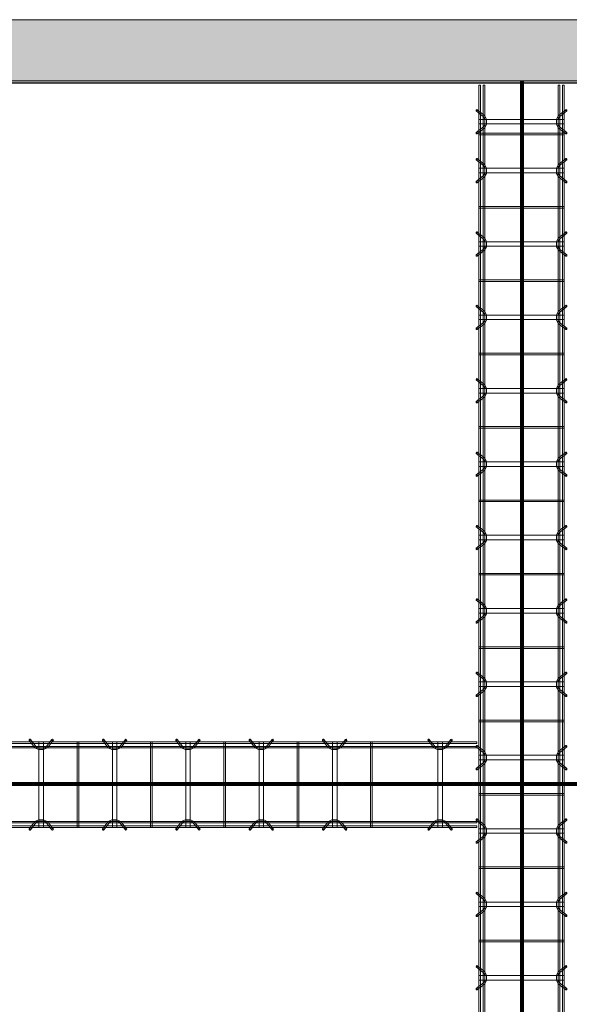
# Model space of a CAD drawing. Header units: inches. Extents: x -4136 to 1945, y -6639 to 12387.
# Tile 432 of 656: x -3732 to -3643, y 11926 to 12087. Entities that reach past the tile are written whole.
import ezdxf

# ---------------------------------------------------------------- set-up
doc = ezdxf.new("R2010")
doc.units = ezdxf.units.IN
doc.header["$MEASUREMENT"] = 0
for name, color, linetype, lineweight in [('A-FLOR', 7, 'Continuous', 9), ('A-GENM', 7, 'Continuous', 9), ('A-WALL-PATT', 7, 'Continuous', 18), ('S-BEAM', 7, 'Continuous', 9), ('S-FNDN', 7, 'Continuous', 9)]:
    doc.layers.add(name, color=color, linetype=linetype, lineweight=lineweight)

# ---------------------------------------------------------------- blocks, each defined once
blk = doc.blocks.new('Dowel bar assembly - Dowel bar assembly-673167-SLAB ON GROUND JOINTS')
at = {"layer": 'S-BEAM', "color": 253, "true_color": 0xaaaaaa}
for p, q in [((161.25, 1.98), (0, 1.98)), ((0, 1.72), (161.25, 1.72)), ((88.02, 2.23), (88.97, 1.03)), ((89.18, 1.19), (88.23, 2.39)), ((89.63, 1.99), (89.63, -12.01)), ((90.38, 1.99), (89.63, 1.99)), ((89.63, 1.99), (90.38, 1.99)), ((90.38, -12.01), (90.38, 1.99)), ((91.76, 2.39), (90.81, 1.19)), ((91.01, 1.03), (91.96, 2.23)), ((95.87, 1.99), (95.87, -12.01)), ((96.13, 1.99), (95.87, 1.99)), ((95.87, 1.99), (96.13, 1.99)), ((96.13, -12.01), (96.13, 1.99)), ((100.02, 2.23), (100.97, 1.03)), ((101.18, 1.19), (100.23, 2.39)), ((101.63, 1.99), (101.63, -12.01)), ((102.38, 1.99), (101.63, 1.99)), ((101.63, 1.99), (102.38, 1.99)), ((102.38, -12.01), (102.38, 1.99)), ((103.76, 2.39), (102.81, 1.19)), ((103.01, 1.03), (103.96, 2.23)), ((107.87, 1.99), (107.87, -12.01)), ((108.13, 1.99), (107.87, 1.99)), ((107.87, 1.99), (108.13, 1.99)), ((108.13, -12.01), (108.13, 1.99)), ((112.02, 2.23), (112.97, 1.03)), ((113.18, 1.19), (112.23, 2.39)), ((113.63, 1.99), (113.63, -12.01)), ((114.38, 1.99), (113.63, 1.99)), ((113.63, 1.99), (114.38, 1.99)), ((114.38, -12.01), (114.38, 1.99)), ((115.76, 2.39), (114.81, 1.19)), ((115.01, 1.03), (115.96, 2.23)), ((119.87, 1.99), (119.87, -12.01)), ((120.13, 1.99), (119.87, 1.99)), ((119.87, 1.99), (120.13, 1.99)), ((120.13, -12.01), (120.13, 1.99)), ((124.02, 2.23), (124.97, 1.03)), ((125.18, 1.19), (124.23, 2.39)), ((125.63, 1.99), (125.63, -12.01)), ((126.38, 1.99), (125.63, 1.99)), ((125.63, 1.99), (126.38, 1.99)), ((126.38, -12.01), (126.38, 1.99)), ((127.76, 2.39), (126.81, 1.19)), ((127.01, 1.03), (127.96, 2.23)), ((131.87, 1.99), (131.87, -12.01)), ((132.13, 1.99), (131.87, 1.99)), ((131.87, 1.99), (132.13, 1.99)), ((132.13, -12.01), (132.13, 1.99)), ((136.02, 2.23), (136.97, 1.03)), ((137.18, 1.19), (136.23, 2.39)), ((137.63, 1.99), (137.63, -12.01)), ((138.38, 1.99), (137.63, 1.99)), ((137.63, 1.99), (138.38, 1.99)), ((138.38, -12.01), (138.38, 1.99)), ((139.76, 2.39), (138.81, 1.19)), ((139.01, 1.03), (139.96, 2.23)), ((143.87, 1.99), (143.87, -12.01)), ((144.13, 1.99), (143.87, 1.99)), ((143.87, 1.99), (144.13, 1.99)), ((144.13, -12.01), (144.13, 1.99)), ((153.27, 2.23), (154.22, 1.03)), ((154.43, 1.19), (153.48, 2.39)), ((154.88, 1.99), (154.88, -12.01)), ((155.63, 1.99), (154.88, 1.99)), ((154.88, 1.99), (155.63, 1.99)), ((155.63, -12.01), (155.63, 1.99)), ((157.01, 2.39), (156.06, 1.19)), ((156.26, 1.03), (157.21, 2.23)), ((161.25, 1.98), (161.25, 1.72)), ((161.25, 1.72), (161.25, 1.98)), ((161.25, 1.25), (0, 1.25)), ((0, 0.99), (161.25, 0.99)), ((161.25, 0.99), (161.25, 1.25)), ((161.25, 1.25), (161.25, 0.99)), ((161.25, -11.01), (0, -11.01)), ((88.97, -11.05), (88.02, -12.25)), ((88.23, -12.41), (89.18, -11.21)), ((90.81, -11.21), (91.76, -12.41)), ((91.96, -12.25), (91.01, -11.05)), ((100.97, -11.05), (100.02, -12.25)), ((100.23, -12.41), (101.18, -11.21)), ((102.81, -11.21), (103.76, -12.41)), ((103.96, -12.25), (103.01, -11.05)), ((112.97, -11.05), (112.02, -12.25)), ((112.23, -12.41), (113.18, -11.21)), ((114.81, -11.21), (115.76, -12.41)), ((115.96, -12.25), (115.01, -11.05)), ((124.97, -11.05), (124.02, -12.25)), ((124.23, -12.41), (125.18, -11.21)), ((126.81, -11.21), (127.76, -12.41)), ((127.96, -12.25), (127.01, -11.05)), ((136.97, -11.05), (136.02, -12.25)), ((136.23, -12.41), (137.18, -11.21)), ((138.81, -11.21), (139.76, -12.41)), ((139.96, -12.25), (139.01, -11.05)), ((154.22, -11.05), (153.27, -12.25)), ((153.48, -12.41), (154.43, -11.21)), ((156.06, -11.21), (157.01, -12.41)), ((157.21, -12.25), (156.26, -11.05)), ((161.25, -11.27), (161.25, -11.01)), ((161.25, -11.01), (161.25, -11.27)), ((0, -11.27), (161.25, -11.27)), ((161.25, -11.74), (0, -11.74)), ((0, -12), (161.25, -12)), ((90.38, -12.01), (89.63, -12.01)), ((89.63, -12.01), (90.38, -12.01)), ((96.13, -12.01), (95.87, -12.01)), ((95.87, -12.01), (96.13, -12.01)), ((102.38, -12.01), (101.63, -12.01)), ((101.63, -12.01), (102.38, -12.01)), ((108.13, -12.01), (107.87, -12.01)), ((107.87, -12.01), (108.13, -12.01)), ((114.38, -12.01), (113.63, -12.01)), ((113.63, -12.01), (114.38, -12.01)), ((120.13, -12.01), (119.87, -12.01)), ((119.87, -12.01), (120.13, -12.01)), ((126.38, -12.01), (125.63, -12.01)), ((125.63, -12.01), (126.38, -12.01)), ((132.13, -12.01), (131.87, -12.01)), ((131.87, -12.01), (132.13, -12.01)), ((138.38, -12.01), (137.63, -12.01)), ((137.63, -12.01), (138.38, -12.01)), ((144.13, -12.01), (143.87, -12.01)), ((143.87, -12.01), (144.13, -12.01)), ((155.63, -12.01), (154.88, -12.01)), ((154.88, -12.01), (155.63, -12.01)), ((161.25, -12), (161.25, -11.74)), ((161.25, -11.74), (161.25, -12))]:
    blk.add_line(p, q, dxfattribs=at)
at = {"layer": 'S-BEAM', "color": 253, "true_color": 0xaaaaaa, "flags": 128}
for points in [[(88.97, 1.03), (89.53, 0.73), (90.39, 0.72), (90.97, 0.99), (91.01, 1.03)], [(89.18, 1.19), (89.62, 0.97), (90.38, 0.98), (90.81, 1.19)], [(100.97, 1.03), (101.53, 0.73), (102.39, 0.72), (102.97, 0.99), (103.01, 1.03)], [(101.18, 1.19), (101.62, 0.97), (102.38, 0.98), (102.81, 1.19)], [(112.97, 1.03), (113.53, 0.73), (114.39, 0.72), (114.97, 0.99), (115.01, 1.03)], [(113.18, 1.19), (113.62, 0.97), (114.38, 0.98), (114.81, 1.19)], [(124.97, 1.03), (125.53, 0.73), (126.39, 0.72), (126.97, 0.99), (127.01, 1.03)], [(125.18, 1.19), (125.62, 0.97), (126.38, 0.98), (126.81, 1.19)], [(136.97, 1.03), (137.53, 0.73), (138.39, 0.72), (138.97, 0.99), (139.01, 1.03)], [(137.18, 1.19), (137.62, 0.97), (138.38, 0.98), (138.81, 1.19)], [(154.22, 1.03), (154.78, 0.73), (155.64, 0.72), (156.22, 0.99), (156.26, 1.03)], [(154.43, 1.19), (154.87, 0.97), (155.63, 0.98), (156.06, 1.19)], [(88.97, -11.05), (89.53, -10.75), (90.39, -10.74), (90.97, -11.01), (91.01, -11.05)], [(89.18, -11.21), (89.62, -10.99), (90.38, -11), (90.81, -11.21)], [(100.97, -11.05), (101.53, -10.75), (102.39, -10.74), (102.97, -11.01), (103.01, -11.05)], [(101.18, -11.21), (101.62, -10.99), (102.38, -11), (102.81, -11.21)], [(112.97, -11.05), (113.53, -10.75), (114.39, -10.74), (114.97, -11.01), (115.01, -11.05)], [(113.18, -11.21), (113.62, -10.99), (114.38, -11), (114.81, -11.21)], [(124.97, -11.05), (125.53, -10.75), (126.39, -10.74), (126.97, -11.01), (127.01, -11.05)], [(125.18, -11.21), (125.62, -10.99), (126.38, -11), (126.81, -11.21)], [(136.97, -11.05), (137.53, -10.75), (138.39, -10.74), (138.97, -11.01), (139.01, -11.05)], [(137.18, -11.21), (137.62, -10.99), (138.38, -11), (138.81, -11.21)], [(154.22, -11.05), (154.78, -10.75), (155.64, -10.74), (156.22, -11.01), (156.26, -11.05)], [(154.43, -11.21), (154.87, -10.99), (155.63, -11), (156.06, -11.21)]]:
    blk.add_lwpolyline(points, dxfattribs=at)
at = {"layer": 'S-BEAM', "color": 253, "true_color": 0xaaaaaa}
for centre, major_axis, start_param, end_param in [((88.12, 2.31), (0.101, 0.08), 5.709265, 8.850858), ((88.12, 2.31), (0.101, 0.08), 2.567673, 5.709265), ((91.86, 2.31), (-0.101, 0.08), 3.715513, 6.857105), ((91.86, 2.31), (-0.101, 0.08), 0.57392, 3.715513), ((100.12, 2.31), (0.101, 0.08), 5.709265, 8.850858), ((100.12, 2.31), (0.101, 0.08), 2.567673, 5.709265), ((103.86, 2.31), (-0.101, 0.08), 3.715513, 6.857105), ((103.86, 2.31), (-0.101, 0.08), 0.57392, 3.715513), ((112.12, 2.31), (0.101, 0.08), 5.709265, 8.850858), ((112.12, 2.31), (0.101, 0.08), 2.567673, 5.709265), ((115.86, 2.31), (-0.101, 0.08), 3.715513, 6.857105), ((115.86, 2.31), (-0.101, 0.08), 0.57392, 3.715513), ((124.12, 2.31), (0.101, 0.08), 5.709265, 8.850858), ((124.12, 2.31), (0.101, 0.08), 2.567673, 5.709265), ((127.86, 2.31), (-0.101, 0.08), 3.715513, 6.857105), ((127.86, 2.31), (-0.101, 0.08), 0.57392, 3.715513), ((136.12, 2.31), (0.101, 0.08), 5.709265, 8.850858), ((136.12, 2.31), (0.101, 0.08), 2.567673, 5.709265), ((139.86, 2.31), (-0.101, 0.08), 3.715513, 6.857105), ((139.86, 2.31), (-0.101, 0.08), 0.57392, 3.715513), ((153.37, 2.31), (0.101, 0.08), 5.709265, 8.850858), ((153.37, 2.31), (0.101, 0.08), 2.567673, 5.709265), ((157.11, 2.31), (-0.101, 0.08), 3.715513, 6.857105), ((157.11, 2.31), (-0.101, 0.08), 0.57392, 3.715513), ((88.12, -12.33), (-0.101, 0.08), 3.715513, 6.857105), ((88.12, -12.33), (-0.101, 0.08), 0.57392, 3.715513), ((91.86, -12.33), (0.101, 0.08), 5.709265, 8.850858), ((91.86, -12.33), (0.101, 0.08), 2.567673, 5.709265), ((100.12, -12.33), (-0.101, 0.08), 3.715513, 6.857105), ((100.12, -12.33), (-0.101, 0.08), 0.57392, 3.715513), ((103.86, -12.33), (0.101, 0.08), 5.709265, 8.850858), ((103.86, -12.33), (0.101, 0.08), 2.567673, 5.709265), ((112.12, -12.33), (-0.101, 0.08), 3.715513, 6.857105), ((112.12, -12.33), (-0.101, 0.08), 0.57392, 3.715513), ((115.86, -12.33), (0.101, 0.08), 5.709265, 8.850858), ((115.86, -12.33), (0.101, 0.08), 2.567673, 5.709265), ((124.12, -12.33), (-0.101, 0.08), 3.715513, 6.857105), ((124.12, -12.33), (-0.101, 0.08), 0.57392, 3.715513), ((127.86, -12.33), (0.101, 0.08), 5.709265, 8.850858), ((127.86, -12.33), (0.101, 0.08), 2.567673, 5.709265), ((136.12, -12.33), (-0.101, 0.08), 3.715513, 6.857105), ((136.12, -12.33), (-0.101, 0.08), 0.57392, 3.715513), ((139.86, -12.33), (0.101, 0.08), 5.709265, 8.850858), ((139.86, -12.33), (0.101, 0.08), 2.567673, 5.709265), ((153.37, -12.33), (-0.101, 0.08), 3.715513, 6.857105), ((153.37, -12.33), (-0.101, 0.08), 0.57392, 3.715513), ((157.11, -12.33), (0.101, 0.08), 5.709265, 8.850858), ((157.11, -12.33), (0.101, 0.08), 2.567673, 5.709265)]:
    blk.add_ellipse(centre, major_axis=major_axis, ratio=0.816528, start_param=start_param, end_param=end_param, dxfattribs=at)
blk = doc.blocks.new('Dowel bar assembly - Dowel bar assembly-676614-SLAB ON GROUND JOINTS')
at = {"layer": 'S-BEAM', "color": 253, "true_color": 0xaaaaaa}
for p, q in [((296, 1.98), (0, 1.98)), ((0, 1.72), (296, 1.72)), ((148.02, 2.23), (148.97, 1.03)), ((149.18, 1.19), (148.23, 2.39)), ((149.63, 1.99), (149.63, -12.01)), ((150.38, 1.99), (149.63, 1.99)), ((149.63, 1.99), (150.38, 1.99)), ((150.38, -12.01), (150.38, 1.99)), ((151.76, 2.39), (150.81, 1.19)), ((151.01, 1.03), (151.96, 2.23)), ((155.87, 1.99), (155.87, -12.01)), ((156.13, 1.99), (155.87, 1.99)), ((155.87, 1.99), (156.13, 1.99)), ((156.13, -12.01), (156.13, 1.99)), ((160.02, 2.23), (160.97, 1.03)), ((161.18, 1.19), (160.23, 2.39)), ((161.63, 1.99), (161.63, -12.01)), ((162.38, 1.99), (161.63, 1.99)), ((161.63, 1.99), (162.38, 1.99)), ((162.38, -12.01), (162.38, 1.99)), ((163.76, 2.39), (162.81, 1.19)), ((163.01, 1.03), (163.96, 2.23)), ((167.87, 1.99), (167.87, -12.01)), ((168.13, 1.99), (167.87, 1.99)), ((167.87, 1.99), (168.13, 1.99)), ((168.13, -12.01), (168.13, 1.99)), ((172.02, 2.23), (172.97, 1.03)), ((173.18, 1.19), (172.23, 2.39)), ((173.63, 1.99), (173.63, -12.01)), ((174.38, 1.99), (173.63, 1.99)), ((173.63, 1.99), (174.38, 1.99)), ((174.38, -12.01), (174.38, 1.99)), ((175.76, 2.39), (174.81, 1.19)), ((175.01, 1.03), (175.96, 2.23)), ((179.87, 1.99), (179.87, -12.01)), ((180.13, 1.99), (179.87, 1.99)), ((179.87, 1.99), (180.13, 1.99)), ((180.13, -12.01), (180.13, 1.99)), ((184.02, 2.23), (184.97, 1.03)), ((185.18, 1.19), (184.23, 2.39)), ((185.63, 1.99), (185.63, -12.01)), ((186.38, 1.99), (185.63, 1.99)), ((185.63, 1.99), (186.38, 1.99)), ((186.38, -12.01), (186.38, 1.99)), ((187.76, 2.39), (186.81, 1.19)), ((187.01, 1.03), (187.96, 2.23)), ((191.87, 1.99), (191.87, -12.01)), ((192.13, 1.99), (191.87, 1.99)), ((191.87, 1.99), (192.13, 1.99)), ((192.13, -12.01), (192.13, 1.99)), ((196.02, 2.23), (196.97, 1.03)), ((197.18, 1.19), (196.23, 2.39)), ((197.63, 1.99), (197.63, -12.01)), ((198.38, 1.99), (197.63, 1.99)), ((197.63, 1.99), (198.38, 1.99)), ((198.38, -12.01), (198.38, 1.99)), ((199.76, 2.39), (198.81, 1.19)), ((199.01, 1.03), (199.96, 2.23)), ((203.87, 1.99), (203.87, -12.01)), ((204.13, 1.99), (203.87, 1.99)), ((203.87, 1.99), (204.13, 1.99)), ((204.13, -12.01), (204.13, 1.99)), ((208.02, 2.23), (208.97, 1.03)), ((209.18, 1.19), (208.23, 2.39)), ((209.63, 1.99), (209.63, -12.01)), ((210.38, 1.99), (209.63, 1.99)), ((209.63, 1.99), (210.38, 1.99)), ((210.38, -12.01), (210.38, 1.99)), ((211.76, 2.39), (210.81, 1.19)), ((211.01, 1.03), (211.96, 2.23)), ((215.87, 1.99), (215.87, -12.01)), ((216.13, 1.99), (215.87, 1.99)), ((215.87, 1.99), (216.13, 1.99)), ((216.13, -12.01), (216.13, 1.99)), ((220.02, 2.23), (220.97, 1.03)), ((221.18, 1.19), (220.23, 2.39)), ((221.63, 1.99), (221.63, -12.01)), ((222.38, 1.99), (221.63, 1.99)), ((221.63, 1.99), (222.38, 1.99)), ((222.38, -12.01), (222.38, 1.99)), ((223.76, 2.39), (222.81, 1.19)), ((223.01, 1.03), (223.96, 2.23)), ((227.87, 1.99), (227.87, -12.01)), ((228.13, 1.99), (227.87, 1.99)), ((227.87, 1.99), (228.13, 1.99)), ((228.13, -12.01), (228.13, 1.99)), ((232.02, 2.23), (232.97, 1.03)), ((233.18, 1.19), (232.23, 2.39)), ((233.63, 1.99), (233.63, -12.01)), ((234.38, 1.99), (233.63, 1.99)), ((233.63, 1.99), (234.38, 1.99)), ((234.38, -12.01), (234.38, 1.99)), ((235.76, 2.39), (234.81, 1.19)), ((235.01, 1.03), (235.96, 2.23)), ((239.87, 1.99), (239.87, -12.01)), ((240.13, 1.99), (239.87, 1.99)), ((239.87, 1.99), (240.13, 1.99)), ((240.13, -12.01), (240.13, 1.99)), ((244.02, 2.23), (244.97, 1.03)), ((245.18, 1.19), (244.23, 2.39)), ((245.63, 1.99), (245.63, -12.01)), ((246.38, 1.99), (245.63, 1.99)), ((245.63, 1.99), (246.38, 1.99)), ((246.38, -12.01), (246.38, 1.99)), ((247.76, 2.39), (246.81, 1.19)), ((247.01, 1.03), (247.96, 2.23)), ((251.87, 1.99), (251.87, -12.01)), ((252.13, 1.99), (251.87, 1.99)), ((251.87, 1.99), (252.13, 1.99)), ((252.13, -12.01), (252.13, 1.99)), ((256.02, 2.23), (256.97, 1.03)), ((257.18, 1.19), (256.23, 2.39)), ((257.63, 1.99), (257.63, -12.01)), ((258.38, 1.99), (257.63, 1.99)), ((257.63, 1.99), (258.38, 1.99)), ((258.38, -12.01), (258.38, 1.99)), ((259.76, 2.39), (258.81, 1.19)), ((259.01, 1.03), (259.96, 2.23)), ((263.87, 1.99), (263.87, -12.01)), ((264.13, 1.99), (263.87, 1.99)), ((263.87, 1.99), (264.13, 1.99)), ((264.13, -12.01), (264.13, 1.99)), ((268.02, 2.23), (268.97, 1.03)), ((269.18, 1.19), (268.23, 2.39)), ((269.63, 1.99), (269.63, -12.01)), ((270.38, 1.99), (269.63, 1.99)), ((269.63, 1.99), (270.38, 1.99)), ((270.38, -12.01), (270.38, 1.99)), ((271.76, 2.39), (270.81, 1.19)), ((271.01, 1.03), (271.96, 2.23)), ((275.87, 1.99), (275.87, -12.01)), ((276.13, 1.99), (275.87, 1.99)), ((275.87, 1.99), (276.13, 1.99)), ((276.13, -12.01), (276.13, 1.99)), ((280.02, 2.23), (280.97, 1.03)), ((281.18, 1.19), (280.23, 2.39)), ((281.63, 1.99), (281.63, -12.01)), ((282.38, 1.99), (281.63, 1.99)), ((281.63, 1.99), (282.38, 1.99)), ((282.38, -12.01), (282.38, 1.99)), ((283.76, 2.39), (282.81, 1.19)), ((283.01, 1.03), (283.96, 2.23)), ((287.87, 1.99), (287.87, -12.01)), ((288.13, 1.99), (287.87, 1.99)), ((287.87, 1.99), (288.13, 1.99)), ((288.02, 2.23), (288.97, 1.03)), ((288.13, -12.01), (288.13, 1.99)), ((289.18, 1.19), (288.23, 2.39)), ((289.63, 1.99), (289.63, -12.01)), ((290.38, 1.99), (289.63, 1.99)), ((289.63, 1.99), (290.38, 1.99)), ((290.38, -12.01), (290.38, 1.99)), ((291.76, 2.39), (290.81, 1.19)), ((291.01, 1.03), (291.96, 2.23)), ((296, 1.98), (296, 1.72)), ((296, 1.72), (296, 1.98)), ((296, 1.25), (0, 1.25)), ((0, 0.99), (296, 0.99)), ((296, 0.99), (296, 1.25)), ((296, 1.25), (296, 0.99)), ((296, -11.01), (0, -11.01)), ((148.97, -11.05), (148.02, -12.25)), ((148.23, -12.41), (149.18, -11.21)), ((150.81, -11.21), (151.76, -12.41)), ((151.96, -12.25), (151.01, -11.05)), ((160.97, -11.05), (160.02, -12.25)), ((160.23, -12.41), (161.18, -11.21)), ((162.81, -11.21), (163.76, -12.41)), ((163.96, -12.25), (163.01, -11.05)), ((172.97, -11.05), (172.02, -12.25)), ((172.23, -12.41), (173.18, -11.21)), ((174.81, -11.21), (175.76, -12.41)), ((175.96, -12.25), (175.01, -11.05)), ((184.97, -11.05), (184.02, -12.25)), ((184.23, -12.41), (185.18, -11.21)), ((186.81, -11.21), (187.76, -12.41)), ((187.96, -12.25), (187.01, -11.05)), ((196.97, -11.05), (196.02, -12.25)), ((196.23, -12.41), (197.18, -11.21)), ((198.81, -11.21), (199.76, -12.41)), ((199.96, -12.25), (199.01, -11.05)), ((208.97, -11.05), (208.02, -12.25)), ((208.23, -12.41), (209.18, -11.21)), ((210.81, -11.21), (211.76, -12.41)), ((211.96, -12.25), (211.01, -11.05)), ((220.97, -11.05), (220.02, -12.25)), ((220.23, -12.41), (221.18, -11.21)), ((222.81, -11.21), (223.76, -12.41)), ((223.96, -12.25), (223.01, -11.05)), ((232.97, -11.05), (232.02, -12.25)), ((232.23, -12.41), (233.18, -11.21)), ((234.81, -11.21), (235.76, -12.41)), ((235.96, -12.25), (235.01, -11.05)), ((244.97, -11.05), (244.02, -12.25)), ((244.23, -12.41), (245.18, -11.21)), ((246.81, -11.21), (247.76, -12.41)), ((247.96, -12.25), (247.01, -11.05)), ((256.97, -11.05), (256.02, -12.25)), ((256.23, -12.41), (257.18, -11.21)), ((258.81, -11.21), (259.76, -12.41)), ((259.96, -12.25), (259.01, -11.05)), ((268.97, -11.05), (268.02, -12.25)), ((268.23, -12.41), (269.18, -11.21)), ((270.81, -11.21), (271.76, -12.41)), ((271.96, -12.25), (271.01, -11.05)), ((280.97, -11.05), (280.02, -12.25)), ((280.23, -12.41), (281.18, -11.21)), ((282.81, -11.21), (283.76, -12.41)), ((283.96, -12.25), (283.01, -11.05)), ((288.97, -11.05), (288.02, -12.25)), ((288.23, -12.41), (289.18, -11.21)), ((290.81, -11.21), (291.76, -12.41)), ((291.96, -12.25), (291.01, -11.05)), ((296, -11.27), (296, -11.01)), ((296, -11.01), (296, -11.27)), ((0, -11.27), (296, -11.27)), ((296, -11.74), (0, -11.74)), ((0, -12), (296, -12)), ((150.38, -12.01), (149.63, -12.01)), ((149.63, -12.01), (150.38, -12.01)), ((156.13, -12.01), (155.87, -12.01)), ((155.87, -12.01), (156.13, -12.01)), ((162.38, -12.01), (161.63, -12.01)), ((161.63, -12.01), (162.38, -12.01)), ((168.13, -12.01), (167.87, -12.01)), ((167.87, -12.01), (168.13, -12.01)), ((174.38, -12.01), (173.63, -12.01)), ((173.63, -12.01), (174.38, -12.01)), ((180.13, -12.01), (179.87, -12.01)), ((179.87, -12.01), (180.13, -12.01)), ((186.38, -12.01), (185.63, -12.01)), ((185.63, -12.01), (186.38, -12.01)), ((192.13, -12.01), (191.87, -12.01)), ((191.87, -12.01), (192.13, -12.01)), ((198.38, -12.01), (197.63, -12.01)), ((197.63, -12.01), (198.38, -12.01)), ((204.13, -12.01), (203.87, -12.01)), ((203.87, -12.01), (204.13, -12.01)), ((210.38, -12.01), (209.63, -12.01)), ((209.63, -12.01), (210.38, -12.01)), ((216.13, -12.01), (215.87, -12.01)), ((215.87, -12.01), (216.13, -12.01)), ((222.38, -12.01), (221.63, -12.01)), ((221.63, -12.01), (222.38, -12.01)), ((228.13, -12.01), (227.87, -12.01)), ((227.87, -12.01), (228.13, -12.01)), ((234.38, -12.01), (233.63, -12.01)), ((233.63, -12.01), (234.38, -12.01)), ((240.13, -12.01), (239.87, -12.01)), ((239.87, -12.01), (240.13, -12.01)), ((246.38, -12.01), (245.63, -12.01)), ((245.63, -12.01), (246.38, -12.01)), ((252.13, -12.01), (251.87, -12.01)), ((251.87, -12.01), (252.13, -12.01)), ((258.38, -12.01), (257.63, -12.01)), ((257.63, -12.01), (258.38, -12.01)), ((264.13, -12.01), (263.87, -12.01)), ((263.87, -12.01), (264.13, -12.01)), ((270.38, -12.01), (269.63, -12.01)), ((269.63, -12.01), (270.38, -12.01)), ((276.13, -12.01), (275.87, -12.01)), ((275.87, -12.01), (276.13, -12.01)), ((282.38, -12.01), (281.63, -12.01)), ((281.63, -12.01), (282.38, -12.01)), ((288.13, -12.01), (287.87, -12.01)), ((287.87, -12.01), (288.13, -12.01)), ((290.38, -12.01), (289.63, -12.01)), ((289.63, -12.01), (290.38, -12.01)), ((296, -12), (296, -11.74)), ((296, -11.74), (296, -12))]:
    blk.add_line(p, q, dxfattribs=at)
at = {"layer": 'S-BEAM', "color": 253, "true_color": 0xaaaaaa, "flags": 128}
for points in [[(148.97, 1.03), (149.53, 0.73), (150.39, 0.72), (150.97, 0.99), (151.01, 1.03)], [(149.18, 1.19), (149.62, 0.97), (150.38, 0.98), (150.81, 1.19)], [(160.97, 1.03), (161.53, 0.73), (162.39, 0.72), (162.97, 0.99), (163.01, 1.03)], [(161.18, 1.19), (161.62, 0.97), (162.38, 0.98), (162.81, 1.19)], [(172.97, 1.03), (173.53, 0.73), (174.39, 0.72), (174.97, 0.99), (175.01, 1.03)], [(173.18, 1.19), (173.62, 0.97), (174.38, 0.98), (174.81, 1.19)], [(184.97, 1.03), (185.53, 0.73), (186.39, 0.72), (186.97, 0.99), (187.01, 1.03)], [(185.18, 1.19), (185.62, 0.97), (186.38, 0.98), (186.81, 1.19)], [(196.97, 1.03), (197.53, 0.73), (198.39, 0.72), (198.97, 0.99), (199.01, 1.03)], [(197.18, 1.19), (197.62, 0.97), (198.38, 0.98), (198.81, 1.19)], [(208.97, 1.03), (209.53, 0.73), (210.39, 0.72), (210.97, 0.99), (211.01, 1.03)], [(209.18, 1.19), (209.62, 0.97), (210.38, 0.98), (210.81, 1.19)], [(220.97, 1.03), (221.53, 0.73), (222.39, 0.72), (222.97, 0.99), (223.01, 1.03)], [(221.18, 1.19), (221.62, 0.97), (222.38, 0.98), (222.81, 1.19)], [(232.97, 1.03), (233.53, 0.73), (234.39, 0.72), (234.97, 0.99), (235.01, 1.03)], [(233.18, 1.19), (233.62, 0.97), (234.38, 0.98), (234.81, 1.19)], [(244.97, 1.03), (245.53, 0.73), (246.39, 0.72), (246.97, 0.99), (247.01, 1.03)], [(245.18, 1.19), (245.62, 0.97), (246.38, 0.98), (246.81, 1.19)], [(256.97, 1.03), (257.53, 0.73), (258.39, 0.72), (258.97, 0.99), (259.01, 1.03)], [(257.18, 1.19), (257.62, 0.97), (258.38, 0.98), (258.81, 1.19)], [(268.97, 1.03), (269.53, 0.73), (270.39, 0.72), (270.97, 0.99), (271.01, 1.03)], [(269.18, 1.19), (269.62, 0.97), (270.38, 0.98), (270.81, 1.19)], [(280.97, 1.03), (281.53, 0.73), (282.39, 0.72), (282.97, 0.99), (283.01, 1.03)], [(281.18, 1.19), (281.62, 0.97), (282.38, 0.98), (282.81, 1.19)], [(288.97, 1.03), (289.53, 0.73), (290.39, 0.72), (290.97, 0.99), (291.01, 1.03)], [(289.18, 1.19), (289.62, 0.97), (290.38, 0.98), (290.81, 1.19)], [(148.97, -11.05), (149.53, -10.75), (150.39, -10.74), (150.97, -11.01), (151.01, -11.05)], [(149.18, -11.21), (149.62, -10.99), (150.38, -11), (150.81, -11.21)], [(160.97, -11.05), (161.53, -10.75), (162.39, -10.74), (162.97, -11.01), (163.01, -11.05)], [(161.18, -11.21), (161.62, -10.99), (162.38, -11), (162.81, -11.21)], [(172.97, -11.05), (173.53, -10.75), (174.39, -10.74), (174.97, -11.01), (175.01, -11.05)], [(173.18, -11.21), (173.62, -10.99), (174.38, -11), (174.81, -11.21)], [(184.97, -11.05), (185.53, -10.75), (186.39, -10.74), (186.97, -11.01), (187.01, -11.05)], [(185.18, -11.21), (185.62, -10.99), (186.38, -11), (186.81, -11.21)], [(196.97, -11.05), (197.53, -10.75), (198.39, -10.74), (198.97, -11.01), (199.01, -11.05)], [(197.18, -11.21), (197.62, -10.99), (198.38, -11), (198.81, -11.21)], [(208.97, -11.05), (209.53, -10.75), (210.39, -10.74), (210.97, -11.01), (211.01, -11.05)], [(209.18, -11.21), (209.62, -10.99), (210.38, -11), (210.81, -11.21)], [(220.97, -11.05), (221.53, -10.75), (222.39, -10.74), (222.97, -11.01), (223.01, -11.05)], [(221.18, -11.21), (221.62, -10.99), (222.38, -11), (222.81, -11.21)], [(232.97, -11.05), (233.53, -10.75), (234.39, -10.74), (234.97, -11.01), (235.01, -11.05)], [(233.18, -11.21), (233.62, -10.99), (234.38, -11), (234.81, -11.21)], [(244.97, -11.05), (245.53, -10.75), (246.39, -10.74), (246.97, -11.01), (247.01, -11.05)], [(245.18, -11.21), (245.62, -10.99), (246.38, -11), (246.81, -11.21)], [(256.97, -11.05), (257.53, -10.75), (258.39, -10.74), (258.97, -11.01), (259.01, -11.05)], [(257.18, -11.21), (257.62, -10.99), (258.38, -11), (258.81, -11.21)], [(268.97, -11.05), (269.53, -10.75), (270.39, -10.74), (270.97, -11.01), (271.01, -11.05)], [(269.18, -11.21), (269.62, -10.99), (270.38, -11), (270.81, -11.21)], [(280.97, -11.05), (281.53, -10.75), (282.39, -10.74), (282.97, -11.01), (283.01, -11.05)], [(281.18, -11.21), (281.62, -10.99), (282.38, -11), (282.81, -11.21)], [(288.97, -11.05), (289.53, -10.75), (290.39, -10.74), (290.97, -11.01), (291.01, -11.05)], [(289.18, -11.21), (289.62, -10.99), (290.38, -11), (290.81, -11.21)]]:
    blk.add_lwpolyline(points, dxfattribs=at)
at = {"layer": 'S-BEAM', "color": 253, "true_color": 0xaaaaaa}
for centre, major_axis, start_param, end_param in [((148.12, 2.31), (0.101, 0.08), 5.709265, 8.850858), ((148.12, 2.31), (0.101, 0.08), 2.567673, 5.709265), ((151.86, 2.31), (-0.101, 0.08), 3.715513, 6.857105), ((151.86, 2.31), (-0.101, 0.08), 0.57392, 3.715513), ((160.12, 2.31), (0.101, 0.08), 5.709265, 8.850858), ((160.12, 2.31), (0.101, 0.08), 2.567673, 5.709265), ((163.86, 2.31), (-0.101, 0.08), 3.715513, 6.857105), ((163.86, 2.31), (-0.101, 0.08), 0.57392, 3.715513), ((172.12, 2.31), (0.101, 0.08), 5.709265, 8.850858), ((172.12, 2.31), (0.101, 0.08), 2.567673, 5.709265), ((175.86, 2.31), (-0.101, 0.08), 3.715513, 6.857105), ((175.86, 2.31), (-0.101, 0.08), 0.57392, 3.715513), ((184.12, 2.31), (0.101, 0.08), 5.709265, 8.850858), ((184.12, 2.31), (0.101, 0.08), 2.567673, 5.709265), ((187.86, 2.31), (-0.101, 0.08), 3.715513, 6.857105), ((187.86, 2.31), (-0.101, 0.08), 0.57392, 3.715513), ((196.12, 2.31), (0.101, 0.08), 5.709265, 8.850858), ((196.12, 2.31), (0.101, 0.08), 2.567673, 5.709265), ((199.86, 2.31), (-0.101, 0.08), 3.715513, 6.857105), ((199.86, 2.31), (-0.101, 0.08), 0.57392, 3.715513), ((208.12, 2.31), (0.101, 0.08), 5.709265, 8.850858), ((208.12, 2.31), (0.101, 0.08), 2.567673, 5.709265), ((211.86, 2.31), (-0.101, 0.08), 3.715513, 6.857105), ((211.86, 2.31), (-0.101, 0.08), 0.57392, 3.715513), ((220.12, 2.31), (0.101, 0.08), 5.709265, 8.850858), ((220.12, 2.31), (0.101, 0.08), 2.567673, 5.709265), ((223.86, 2.31), (-0.101, 0.08), 3.715513, 6.857105), ((223.86, 2.31), (-0.101, 0.08), 0.57392, 3.715513), ((232.12, 2.31), (0.101, 0.08), 5.709265, 8.850858), ((232.12, 2.31), (0.101, 0.08), 2.567673, 5.709265), ((235.86, 2.31), (-0.101, 0.08), 3.715513, 6.857105), ((235.86, 2.31), (-0.101, 0.08), 0.57392, 3.715513), ((244.12, 2.31), (0.101, 0.08), 5.709265, 8.850858), ((244.12, 2.31), (0.101, 0.08), 2.567673, 5.709265), ((247.86, 2.31), (-0.101, 0.08), 3.715513, 6.857105), ((247.86, 2.31), (-0.101, 0.08), 0.57392, 3.715513), ((256.12, 2.31), (0.101, 0.08), 5.709265, 8.850858), ((256.12, 2.31), (0.101, 0.08), 2.567673, 5.709265), ((259.86, 2.31), (-0.101, 0.08), 3.715513, 6.857105), ((259.86, 2.31), (-0.101, 0.08), 0.57392, 3.715513), ((268.12, 2.31), (0.101, 0.08), 5.709265, 8.850858), ((268.12, 2.31), (0.101, 0.08), 2.567673, 5.709265), ((271.86, 2.31), (-0.101, 0.08), 3.715513, 6.857105), ((271.86, 2.31), (-0.101, 0.08), 0.57392, 3.715513), ((280.12, 2.31), (0.101, 0.08), 5.709265, 8.850858), ((280.12, 2.31), (0.101, 0.08), 2.567673, 5.709265), ((283.86, 2.31), (-0.101, 0.08), 3.715513, 6.857105), ((283.86, 2.31), (-0.101, 0.08), 0.57392, 3.715513), ((288.12, 2.31), (0.101, 0.08), 5.709265, 8.850858), ((288.12, 2.31), (0.101, 0.08), 2.567673, 5.709265), ((291.86, 2.31), (-0.101, 0.08), 3.715513, 6.857105), ((291.86, 2.31), (-0.101, 0.08), 0.57392, 3.715513), ((148.12, -12.33), (-0.101, 0.08), 3.715513, 6.857105), ((148.12, -12.33), (-0.101, 0.08), 0.57392, 3.715513), ((151.86, -12.33), (0.101, 0.08), 5.709265, 8.850858), ((151.86, -12.33), (0.101, 0.08), 2.567673, 5.709265), ((160.12, -12.33), (-0.101, 0.08), 3.715513, 6.857105), ((160.12, -12.33), (-0.101, 0.08), 0.57392, 3.715513), ((163.86, -12.33), (0.101, 0.08), 5.709265, 8.850858), ((163.86, -12.33), (0.101, 0.08), 2.567673, 5.709265), ((172.12, -12.33), (-0.101, 0.08), 3.715513, 6.857105), ((172.12, -12.33), (-0.101, 0.08), 0.57392, 3.715513), ((175.86, -12.33), (0.101, 0.08), 5.709265, 8.850858), ((175.86, -12.33), (0.101, 0.08), 2.567673, 5.709265), ((184.12, -12.33), (-0.101, 0.08), 3.715513, 6.857105), ((184.12, -12.33), (-0.101, 0.08), 0.57392, 3.715513), ((187.86, -12.33), (0.101, 0.08), 5.709265, 8.850858), ((187.86, -12.33), (0.101, 0.08), 2.567673, 5.709265), ((196.12, -12.33), (-0.101, 0.08), 3.715513, 6.857105), ((196.12, -12.33), (-0.101, 0.08), 0.57392, 3.715513), ((199.86, -12.33), (0.101, 0.08), 5.709265, 8.850858), ((199.86, -12.33), (0.101, 0.08), 2.567673, 5.709265), ((208.12, -12.33), (-0.101, 0.08), 3.715513, 6.857105), ((208.12, -12.33), (-0.101, 0.08), 0.57392, 3.715513), ((211.86, -12.33), (0.101, 0.08), 5.709265, 8.850858), ((211.86, -12.33), (0.101, 0.08), 2.567673, 5.709265), ((220.12, -12.33), (-0.101, 0.08), 3.715513, 6.857105), ((220.12, -12.33), (-0.101, 0.08), 0.57392, 3.715513), ((223.86, -12.33), (0.101, 0.08), 5.709265, 8.850858), ((223.86, -12.33), (0.101, 0.08), 2.567673, 5.709265), ((232.12, -12.33), (-0.101, 0.08), 3.715513, 6.857105), ((232.12, -12.33), (-0.101, 0.08), 0.57392, 3.715513), ((235.86, -12.33), (0.101, 0.08), 5.709265, 8.850858), ((235.86, -12.33), (0.101, 0.08), 2.567673, 5.709265), ((244.12, -12.33), (-0.101, 0.08), 3.715513, 6.857105), ((244.12, -12.33), (-0.101, 0.08), 0.57392, 3.715513), ((247.86, -12.33), (0.101, 0.08), 5.709265, 8.850858), ((247.86, -12.33), (0.101, 0.08), 2.567673, 5.709265), ((256.12, -12.33), (-0.101, 0.08), 3.715513, 6.857105), ((256.12, -12.33), (-0.101, 0.08), 0.57392, 3.715513), ((259.86, -12.33), (0.101, 0.08), 5.709265, 8.850858), ((259.86, -12.33), (0.101, 0.08), 2.567673, 5.709265), ((268.12, -12.33), (-0.101, 0.08), 3.715513, 6.857105), ((268.12, -12.33), (-0.101, 0.08), 0.57392, 3.715513), ((271.86, -12.33), (0.101, 0.08), 5.709265, 8.850858), ((271.86, -12.33), (0.101, 0.08), 2.567673, 5.709265), ((280.12, -12.33), (-0.101, 0.08), 3.715513, 6.857105), ((280.12, -12.33), (-0.101, 0.08), 0.57392, 3.715513), ((283.86, -12.33), (0.101, 0.08), 5.709265, 8.850858), ((283.86, -12.33), (0.101, 0.08), 2.567673, 5.709265), ((288.12, -12.33), (-0.101, 0.08), 3.715513, 6.857105), ((288.12, -12.33), (-0.101, 0.08), 0.57392, 3.715513), ((291.86, -12.33), (0.101, 0.08), 5.709265, 8.850858), ((291.86, -12.33), (0.101, 0.08), 2.567673, 5.709265)]:
    blk.add_ellipse(centre, major_axis=major_axis, ratio=0.816528, start_param=start_param, end_param=end_param, dxfattribs=at)

msp = doc.modelspace()

# ---------------------------------------------------------------- hatches: boundary and pattern name
at = {"layer": 'A-GENM', "true_color": 0xff0000}
for points in [[(-3819.32374, 12077.1894), (-3481.52059, 12077.1894), (-3481.52059, 12076.87444), (-3819.32374, 12076.87444)], [(-3819.32374, 12077.1894), (-3481.48122, 12077.1894), (-3481.36718, 12077.1894), (-3481.36718, 12076.87444), (-3819.32374, 12076.87444)]]:
    msp.add_hatch(color=1, dxfattribs=at).paths.add_polyline_path(points, flags=0)
at = {"layer": 'A-GENM', "true_color": 0x0000ff}
for points in [[(-3650.14972, 12077.1894), (-3650.14972, 11778.9894), (-3650.57292, 11778.9894), (-3650.57292, 12077.1894)], [(-3650.51315, 11778.9894), (-3650.51315, 12077.1894), (-3650.11944, 12077.1894), (-3650.11944, 11778.9894)], [(-3650.15125, 12077.1894), (-3650.15125, 11778.9894), (-3650.49529, 11778.9894), (-3650.49529, 12077.1894)], [(-3650.06436, 12077.1894), (-3650.06436, 11778.9894), (-3650.48604, 11778.9894), (-3650.48604, 12077.1894)], [(-3650.27286, 12077.1894), (-3650.27286, 11778.9894), (-3650.35974, 11778.9894), (-3650.35974, 12077.1894)], [(-3650.06284, 12077.1894), (-3650.06284, 11778.9894), (-3650.27286, 11778.9894), (-3650.27286, 12077.1894)], [(-3819.32374, 11962.44285), (-3819.00878, 11962.44285), (-2640.32374, 11962.44285), (-2640.32374, 11962.23284), (-3819.00878, 11962.23284), (-3819.32374, 11962.23284)], [(-3819.32374, 11962.44133), (-3819.00878, 11962.44133), (-2640.32374, 11962.44133), (-2640.32374, 11962.01965), (-3819.00878, 11962.01965), (-3819.32374, 11962.01965)], [(-2640.32374, 11961.99255), (-3819.00878, 11961.99255), (-3819.32374, 11961.99255), (-3819.32374, 11962.38625), (-3819.00878, 11962.38625), (-2640.32374, 11962.38625)], [(-3819.32374, 11962.35597), (-3819.00878, 11962.35597), (-2640.32374, 11962.35597), (-2640.32374, 11961.93277), (-3819.00878, 11961.93277), (-3819.32374, 11961.93277)], [(-3819.32374, 11962.35445), (-3819.00878, 11962.35445), (-2640.32374, 11962.35445), (-2640.32374, 11962.01041), (-3819.00878, 11962.01041), (-3819.32374, 11962.01041)], [(-3819.32374, 11962.23284), (-3819.00878, 11962.23284), (-2640.32374, 11962.23284), (-2640.32374, 11962.14596), (-3819.00878, 11962.14596), (-3819.32374, 11962.14596)]]:
    msp.add_hatch(color=5, dxfattribs=at).paths.add_polyline_path(points, flags=0)
at = {"layer": 'A-WALL-PATT', "lineweight": 9, "true_color": 0xd4d4d4}
h = msp.add_hatch(dxfattribs=at)
h.set_pattern_fill('FP_1', color=254, style=0, pattern_type=2)
h.set_pattern_definition([(50, (0, 0), (55.0854, -4.81984), [5.76, -63.36]), (355, (0, 0), (-10.6557, 57.76853), [4.608, -50.688]), (100.451, (4.59, -0.4), (44.42947, 52.94866), [4.895, -53.848]), (46.184, (0, 15.36), (81.96444, -12.71212), [8.64, -95.04]), (96.636, (6.83, 14.3), (71.7815, 74.8124), [7.343, -80.772]), (351.184, (0, 15.36), (71.78195, 74.81243), [6.912, -76.032]), (21, (7.68, 11.52), (45.84207, -30.92146), [5.76, -63.36]), (326, (7.68, 11.52), (18.68706, 55.69148), [4.608, -50.688]), (71.451, (11.5, 8.943), (64.5289, 24.7701), [4.895, -53.848]), (37.5, (0, 0), (0.933895, 25.566816), [2.534, -47.539, 2.534, -48.922, -50.88]), (37.5, (0, 0), (0.933895, 25.566816), [-101.53, 2.534, -48.346]), (7.5, (0, 0), (20.20404, 30.2913), [2.534, -26.803, 2.534, -46.387, -19.392]), (7.5, (0, 0), (20.20404, 30.2913), [-78.259, 2.534, -16.858]), (327.5, (-17.126, 0), (40.997785, -1.732403), [2.534, -16.666, 2.534, -57.37, -79.488]), (327.5, (-17.126, 0), (40.997785, -1.732403), [-79.104, 2.534, -76.954]), (317.5, (-24.806, 0), (44.78888, 7.68784), [2.534, -22.426, 2.534, -37.248, -56.448]), (317.5, (-24.806, 0), (44.78888, 7.68784), [-64.742, 2.534, -53.914])])
h.paths.add_polyline_path([(-2636.00878, 12087.1894), (-2636.00878, 12077.1894), (-2640.32374, 12077.1894), (-2749.53624, 12077.1894), (-2755.16124, 12077.1894), (-3819.32374, 12077.1894), (-3829.32374, 12077.1894), (-3829.32374, 12087.1894)], flags=0)

# ---------------------------------------------------------------- linework, layer by layer
at = {"layer": 'A-FLOR'}
msp.add_line((-2640.32374, 12076.83507), (-3819.32374, 12076.83507), dxfattribs=at)
at = {"layer": 'A-GENM', "color": 1, "true_color": 0xff0000}
for p, q in [((-3481.52059, 12077.1894), (-3819.32374, 12077.1894)), ((-3481.52059, 12077.1894), (-3819.32374, 12077.1894)), ((-3819.32374, 12077.1894), (-3481.54169, 12077.1894)), ((-3819.32374, 12077.1894), (-3481.48122, 12077.1894)), ((-3481.48122, 12076.87444), (-3819.32374, 12076.87444)), ((-3819.32374, 12076.87444), (-3481.52059, 12076.87444)), ((-3481.36718, 12076.87444), (-3819.32374, 12076.87444)), ((-3819.32374, 12076.87444), (-3481.50273, 12076.87444))]:
    msp.add_line(p, q, dxfattribs=at)
at = {"layer": 'A-GENM', "color": 5, "true_color": 0x0000ff}
for p, q in [((-3650.15125, 12077.1894), (-3650.57292, 12077.1894)), ((-3650.57292, 12077.1894), (-3650.14972, 12077.1894)), ((-3650.57292, 11778.9894), (-3650.57292, 12077.1894)), ((-3650.47378, 12077.1894), (-3650.51315, 12077.1894)), ((-3650.51315, 12077.1894), (-3650.11944, 12077.1894)), ((-3650.51315, 12077.1894), (-3650.51315, 11778.9894)), ((-3650.51315, 12077.1894), (-3650.51315, 11778.9894)), ((-3650.40841, 12077.1894), (-3650.49529, 12077.1894)), ((-3650.49529, 12077.1894), (-3650.15125, 12077.1894)), ((-3650.49529, 12077.1894), (-3650.49529, 11778.9894)), ((-3650.06284, 12077.1894), (-3650.48604, 12077.1894)), ((-3650.48604, 12077.1894), (-3650.06436, 12077.1894)), ((-3650.48604, 11778.9894), (-3650.48604, 12077.1894)), ((-3650.15882, 12077.1894), (-3650.47378, 12077.1894)), ((-3650.47378, 11778.9894), (-3650.47378, 12077.1894)), ((-3650.47378, 12077.1894), (-3650.47378, 11778.9894)), ((-3650.06436, 12077.1894), (-3650.40841, 12077.1894)), ((-3650.40841, 11778.9894), (-3650.40841, 12077.1894)), ((-3650.14972, 12077.1894), (-3650.35974, 12077.1894)), ((-3650.35974, 12077.1894), (-3650.27286, 12077.1894)), ((-3650.35974, 11778.9894), (-3650.35974, 12077.1894)), ((-3650.27286, 12077.1894), (-3650.06284, 12077.1894)), ((-3650.27286, 12077.1894), (-3650.27286, 11778.9894)), ((-3650.11944, 12077.1894), (-3650.15882, 12077.1894)), ((-3650.15882, 11778.9894), (-3650.15882, 12077.1894)), ((-3650.15882, 11778.9894), (-3650.15882, 12077.1894)), ((-3650.15125, 11778.9894), (-3650.15125, 12077.1894)), ((-3650.14972, 11778.9894), (-3650.14972, 12077.1894)), ((-3650.11944, 12077.1894), (-3650.11944, 11778.9894)), ((-3650.11944, 12077.1894), (-3650.11944, 11778.9894)), ((-3650.06436, 11778.9894), (-3650.06436, 12077.1894)), ((-3650.06284, 11778.9894), (-3650.06284, 12077.1894)), ((-2640.32374, 11962.44285), (-3819.00878, 11962.44285)), ((-2640.32374, 11962.44133), (-3819.00878, 11962.44133)), ((-3819.00878, 11962.38625), (-2640.32374, 11962.38625)), ((-3819.00878, 11962.38625), (-2640.32374, 11962.38625)), ((-2640.32374, 11962.35597), (-3819.00878, 11962.35597)), ((-2640.32374, 11962.35445), (-3819.00878, 11962.35445)), ((-2640.32374, 11962.34688), (-3819.00878, 11962.34688)), ((-2640.32374, 11962.34688), (-3819.00878, 11962.34688)), ((-3819.00878, 11962.23284), (-2640.32374, 11962.23284)), ((-2640.32374, 11962.14596), (-3819.00878, 11962.14596)), ((-2640.32374, 11962.09729), (-3819.00878, 11962.09729)), ((-2640.32374, 11962.03192), (-3819.00878, 11962.03192)), ((-3819.00878, 11962.03192), (-2640.32374, 11962.03192)), ((-2640.32374, 11962.01965), (-3819.00878, 11962.01965)), ((-3819.00878, 11962.01041), (-2640.32374, 11962.01041)), ((-3819.00878, 11961.99255), (-2640.32374, 11961.99255)), ((-3819.00878, 11961.99255), (-2640.32374, 11961.99255)), ((-2640.32374, 11961.93277), (-3819.00878, 11961.93277))]:
    msp.add_line(p, q, dxfattribs=at)
at = {"layer": 'S-FNDN', "color": 253, "lineweight": 18, "true_color": 0xaaaaaa}
for p, q in [((-1933.32374, 12087.1894), (-3829.32374, 12087.1894)), ((-3819.32374, 12077.1894), (-2755.16124, 12077.1894))]:
    msp.add_line(p, q, dxfattribs=at)

# ---------------------------------------------------------------- block references
at = {"layer": 'S-BEAM', "color": 253, "true_color": 0xaaaaaa, "rotation": 89.99999999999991}
msp.add_blockref('Dowel bar assembly - Dowel bar assembly-676614-SLAB ON GROUND JOINTS', (-3655.42348, 11780.50636), dxfattribs=at)
at = {"layer": 'S-BEAM', "color": 253, "true_color": 0xaaaaaa}
msp.add_blockref('Dowel bar assembly - Dowel bar assembly-673167-SLAB ON GROUND JOINTS', (-3818.97008, 11967.09075), dxfattribs=at)

doc.saveas('drawing.dxf')
